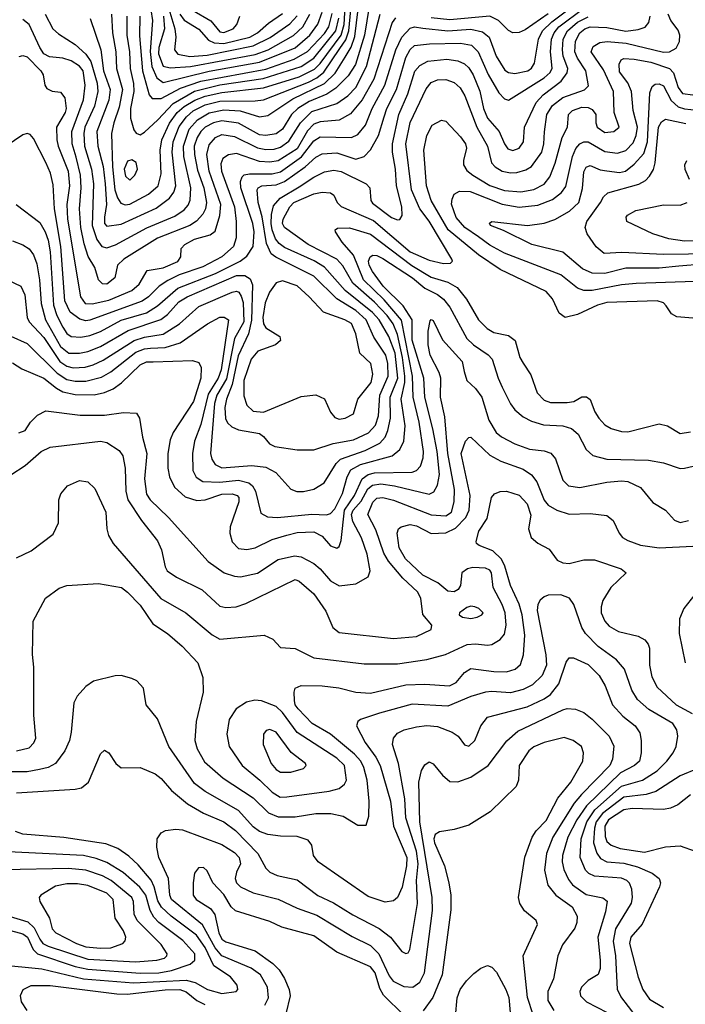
# Model space of a CAD drawing. Extents: x 997026 to 1115308, y 536381 to 619039.
# Tile 339 of 484: x 1031719 to 1034899, y 598654 to 603359. Entities that reach past the tile are written whole.
import ezdxf

# ---------------------------------------------------------------- set-up
doc = ezdxf.new("R2010")
doc.units = 0

msp = doc.modelspace()

# ---------------------------------------------------------------- linework, layer by layer
at = {"layer": '0CON20XD'}
for points in [[(1031702.9, 602475), (1031815, 602388.9), (1031841.6, 602345), (1031855.5, 602305), (1031865, 602248.8), (1031881.5, 601995), (1031897.3, 601945), (1031925, 601888.7), (1031945, 601858.4), (1031965, 601844.3), (1032011.8, 601841.8), (1032055, 601849.3), (1032105, 601869), (1032205, 601922.8), (1032325, 601957.9), (1032378.3, 601991.7), (1032475, 602076.4), (1032655, 602145.4), (1032773.1, 602205), (1032805, 602228.2), (1032835.2, 602274.8), (1032839.7, 602345), (1032833.8, 602385), (1032775.2, 602555), (1032773.9, 602586.1), (1032781.6, 602608.4), (1032792.6, 602617.4), (1032817.2, 602622.8), (1032925, 602622.7), (1032965, 602631.8), (1033066.4, 602703.6), (1033125, 602779.8), (1033155, 602798.7), (1033305, 602795.3), (1033335, 602810), (1033372.1, 602855), (1033404.1, 602935), (1033464.5, 603045), (1033517, 603215), (1033544.9, 603275.1), (1033585, 603317.7), (1033605, 603323.7), (1033645, 603317.7), (1033765, 603304.6), (1033875, 603312.7), (1033930.3, 603300.3), (1033963.1, 603275), (1033995.6, 603185), (1034037.3, 603117.3), (1034055, 603106.4), (1034085, 603101.9), (1034147.5, 603115), (1034165, 603127.7), (1034178.6, 603151.4), (1034197.8, 603265), (1034216.8, 603305), (1034262, 603348), (1034441.6, 603485)], [(1032056.1, 603365), (1032106.8, 603215), (1032120.4, 603115), (1032152.2, 603025), (1032145.8, 602974.2), (1032088.4, 602825), (1032092.2, 602755), (1032117.6, 602657.6), (1032127.8, 602575), (1032134.5, 602475.5), (1032124.8, 602415), (1032124.8, 602385), (1032135, 602371.8), (1032205, 602381.3), (1032371.4, 602458.6), (1032434.8, 602505.2), (1032455.7, 602535), (1032466, 602565), (1032448.4, 602725), (1032452.4, 602775), (1032481.2, 602848.8), (1032516.1, 602893.9), (1032547.5, 602922.5), (1032605, 602951.8), (1032675, 602969.5), (1032845, 602970.5), (1032885, 602976.2), (1033099.5, 603060.5), (1033139.1, 603080.9), (1033171.9, 603108.1), (1033249.1, 603220.9), (1033278.1, 603261.9), (1033292.5, 603305), (1033308.8, 603491.2)], [(1032158, 603385), (1032162.1, 603295), (1032178.8, 603205), (1032181.5, 603125), (1032210.7, 603025), (1032195, 602940), (1032168.5, 602865), (1032158.7, 602815), (1032163.4, 602655), (1032174.5, 602545), (1032186.6, 602506.6), (1032202.4, 602482.4), (1032224, 602474), (1032245, 602477), (1032335, 602525.2), (1032380.8, 602565), (1032395, 602622.5), (1032389.8, 602735), (1032398.8, 602785), (1032435, 602864.8), (1032471.9, 602915), (1032505, 602944.4), (1032555.7, 602974.3), (1032605, 602993.9), (1032685, 603010.2), (1032885, 603033.4), (1033055, 603086), (1033128.1, 603121.9), (1033155, 603149.2), (1033255.2, 603285), (1033269.2, 603335), (1033278.1, 603475)], [(1032176.7, 602283.3), (1032326.4, 602363.6), (1032460.5, 602419.5), (1032505, 602450), (1032525, 602472.3), (1032533.7, 602496.3), (1032536.8, 602555), (1032504.3, 602705), (1032501.3, 602755), (1032528.5, 602835), (1032569.4, 602880.6), (1032625, 602912.8), (1032695, 602928.4), (1032773, 602923), (1032865, 602894.7), (1032905, 602900.6), (1033025, 602980.7), (1033175.9, 603054.1), (1033226.2, 603103.8), (1033275, 603179.5), (1033303, 603227), (1033321, 603279), (1033344.6, 603475)], [(1032422, 603442), (1032461.3, 603315), (1032464.8, 603275.2), (1032458.9, 603215), (1032474.3, 603194.3), (1032533.1, 603183.1), (1032615, 603188.9), (1032835, 603233.1), (1032916.8, 603273.2), (1033010.7, 603339.3), (1033045, 603376.8)], [(1031685, 602302.1), (1031735, 602282.1), (1031765, 602262.9), (1031785.2, 602235.2), (1031802, 602192), (1031814.8, 602115), (1031822.2, 602002.2), (1031843, 601925), (1031915, 601796.9), (1031955, 601765.9), (1032005, 601764.8), (1032045, 601773.3), (1032105, 601797), (1032237.1, 601872.9), (1032394.1, 601925.9), (1032425, 601949.3), (1032480.2, 602009.8), (1032518.9, 602035), (1032755, 602136.6), (1032795.8, 602135.8), (1032820, 602120), (1032831.5, 602091.5), (1032826.6, 601923.4), (1032813.2, 601856.8), (1032763.1, 601753.1), (1032734, 601616), (1032706.7, 601545), (1032699.2, 601505), (1032702.8, 601452.8), (1032712.8, 601432.8), (1032732.8, 601412.8), (1032765, 601398.1), (1032865, 601380.7), (1032885, 601366.7), (1032912.6, 601332.6), (1032938.5, 601318.5), (1033045, 601303.5), (1033125, 601304), (1033216.5, 601333.5), (1033315, 601351.5), (1033386, 601384), (1033419.5, 601420.5), (1033433.6, 601465), (1033440.3, 601565), (1033480, 601655), (1033478.9, 601715), (1033468.6, 601755), (1033411.8, 601841.8), (1033374.5, 601925), (1033325, 601968.4), (1033234.2, 602024.2), (1033125, 602133.2), (1032943.2, 602223.2), (1032920.4, 602240.4), (1032899.1, 602289.1), (1032877.1, 602417.1), (1032858, 602485), (1032854.2, 602545), (1032858.5, 602555), (1032875.8, 602565), (1032945, 602569.8), (1032985, 602585.1), (1033083.7, 602656.3), (1033135, 602702), (1033165, 602718), (1033235, 602721.9), (1033325, 602692.5), (1033364.8, 602705.3), (1033395, 602736.4), (1033434.4, 602805), (1033460.5, 602895), (1033473.8, 602935), (1033519.7, 603025), (1033565, 603178.5), (1033585, 603216.5), (1033605, 603235.3), (1033676.6, 603243.4), (1033825, 603246.6), (1033877.5, 603237.5), (1033909.4, 603205), (1033957.1, 603097.1), (1034009.1, 603009.1), (1034035, 602980.5), (1034055.4, 602974.6), (1034225, 603080.6), (1034254.1, 603105.9), (1034263.3, 603126.7), (1034255.1, 603205), (1034260.9, 603265), (1034272.5, 603295), (1034295.7, 603324.3), (1034415, 603412.9)], [(1033389, 603421), (1033367.5, 603285), (1033323.6, 603145), (1033289.3, 603090.7), (1033229.1, 603030.9), (1033187.3, 603002.7), (1033102.1, 602967.9), (1033048.7, 602935), (1033018.4, 602905), (1032974.4, 602835), (1032945, 602813), (1032895, 602804.8), (1032865, 602808.8), (1032765, 602864.5), (1032685, 602875.7), (1032645, 602865.7), (1032605, 602845.8), (1032584.5, 602825), (1032568.1, 602795), (1032553.8, 602755), (1032554.4, 602715), (1032569.1, 602639.1), (1032598.6, 602555), (1032611.5, 602485), (1032607.3, 602455), (1032595, 602429.2), (1032564.3, 602395.7), (1032532.5, 602375), (1032378.2, 602315), (1032216.7, 602215), (1032187.3, 602185), (1032174.5, 602125), (1032135, 602094.7), (1032115, 602096), (1032095.9, 602115), (1032078.7, 602175), (1032047.2, 602227.2), (1032026.9, 602286.9), (1032011.4, 602365), (1032004.9, 602455), (1032013.2, 602555), (1032010.4, 602615), (1031989.1, 602700.9), (1031970.9, 602765), (1031968.7, 602825), (1032024.1, 602975), (1032032.9, 603045), (1032022.1, 603115), (1032005, 603136.8), (1031965, 603162.5), (1031925, 603174.5), (1031861.4, 603181.4), (1031835, 603194.8), (1031815, 603225.4), (1031765, 603335.4), (1031735, 603359.2)], [(1031841.2, 603385), (1031878.5, 603315), (1031905, 603290.4), (1031985, 603239.6), (1032035, 603194.3), (1032059.2, 603159.2), (1032089.1, 603055), (1032093, 603015), (1032077.4, 602945), (1032030.4, 602845), (1032025.8, 602815), (1032028.4, 602755), (1032062.4, 602645), (1032071.8, 602575), (1032065.4, 602375), (1032088.1, 602308.1), (1032112.2, 602275), (1032135, 602268.4), (1032176.7, 602283.3)], [(1032065, 602000.5), (1032145, 602018.5), (1032255.1, 602064.9), (1032290, 602095), (1032329.2, 602160.8), (1032405, 602172.5), (1032475, 602203.4), (1032489.5, 602225), (1032491.5, 602265), (1032508.5, 602285), (1032555, 602309.2), (1032629, 602331), (1032652.6, 602347.4), (1032676.4, 602423.6), (1032680.5, 602475), (1032624.1, 602635), (1032613.9, 602715), (1032625, 602761.2), (1032654.6, 602795.4), (1032685, 602809.3), (1032745, 602801.2), (1032855, 602745.8), (1032895, 602738.3), (1032935, 602739.5), (1032965, 602749), (1033005, 602778.7), (1033061.7, 602865), (1033115, 602919.7), (1033235, 602958.3), (1033287.9, 602995), (1033325, 603034.7), (1033376.2, 603135), (1033442.3, 603385)], [(1032294.2, 603375), (1032292.1, 603282.1), (1032305.9, 603115), (1032338.8, 602998.8), (1032352.7, 602982.7), (1032395, 602981.9), (1032488.4, 603031.6), (1032584.5, 603065.5), (1032895, 603122.8), (1033030.6, 603169.4), (1033095, 603207), (1033175, 603293.2), (1033195.6, 603325), (1033212.4, 603387.6)], [(1032345.4, 603405), (1032354.3, 603355), (1032342.8, 603207.2), (1032351, 603135), (1032375, 603080.2), (1032405, 603057.9), (1032625, 603112.8), (1032865, 603156.3), (1033035, 603224), (1033105.9, 603285), (1033143.3, 603336.7), (1033165.1, 603395)], [(1032406.4, 603375), (1032410.9, 603315), (1032385, 603226.4), (1032382.2, 603195), (1032405, 603136.4), (1032438.5, 603128.5), (1032535.4, 603135.4), (1032845, 603192.2), (1032907.3, 603215), (1033027.6, 603282.4), (1033072.6, 603325), (1033106, 603385)], [(1032485, 603385.7), (1032505, 603357.1), (1032575, 603313.2), (1032621.3, 603261.3), (1032648.2, 603248.2), (1032695, 603245.5), (1032819.6, 603275), (1032856.3, 603295), (1032907.5, 603342.5), (1032975, 603387.6)], [(1032545, 603404.8), (1032632.7, 603352.7), (1032675, 603300), (1032695, 603297.3), (1032739.5, 603315), (1032757.3, 603335), (1032770.8, 603375)], [(1034955, 601931.6), (1034858.8, 601938.8), (1034833.7, 601953.7), (1034808, 601992), (1034795, 602006.2), (1034765, 602014.6), (1034525, 602007.8), (1034480.6, 601995), (1034385, 601949.6), (1034325, 601935.7), (1034296.2, 601956.2), (1034264.6, 602025), (1034235, 602059.5), (1034014.8, 602164.8), (1033912, 602235), (1033767, 602355), (1033685.6, 602495), (1033663, 602565), (1033650.5, 602735), (1033664.8, 602805.2), (1033690, 602855), (1033735, 602879.2), (1033755, 602874), (1033825, 602798.5), (1033848.8, 602765), (1033854.6, 602745), (1033839.1, 602685), (1033839.7, 602665), (1033855, 602637.7), (1033885, 602615.2), (1033965, 602566.5), (1034035, 602542.8), (1034113.3, 602536.7), (1034175, 602547.7), (1034225, 602573.3), (1034252.3, 602607.7), (1034277.6, 602672.4), (1034310.5, 602795), (1034336.4, 602845), (1034341.8, 602905), (1034360, 602925), (1034405, 602940.5), (1034435, 602938.9), (1034455, 602930), (1034471.2, 602905), (1034472.1, 602865), (1034478.8, 602845), (1034515, 602819.3), (1034557.5, 602825), (1034583.3, 602845), (1034560, 602915), (1034556.8, 603015), (1034508.2, 603118.2), (1034449.1, 603205), (1034458.8, 603231.2), (1034491, 603249), (1034525.6, 603254.4), (1034617, 603247), (1034795, 603203.2), (1034824.3, 603205.7), (1034855, 603222.2), (1034871.8, 603255), (1034873.3, 603285), (1034865, 603309.1), (1034831, 603355), (1034817.3, 603385)], [(1034245, 603386.5), (1034135, 603310), (1034105, 603297.7), (1034075, 603295.6), (1034055, 603307.5), (1034006.2, 603355), (1033965, 603376), (1033775, 603357.4), (1033685, 603367.6)], [(1033515, 603366.9), (1033499.6, 603345), (1033411, 603075), (1033354.9, 602975.1), (1033300.6, 602909.4), (1033245, 602878.9), (1033155, 602870.7), (1033125, 602859.3), (1033095, 602827), (1033045, 602740.8), (1032955, 602684), (1032915, 602678), (1032865, 602681.3), (1032755, 602720), (1032716.9, 602713.1), (1032689.6, 602695), (1032680.5, 602669.5), (1032683, 602635), (1032746.1, 602465), (1032754.4, 602395), (1032754.4, 602315.6), (1032741.2, 602275), (1032685, 602225.2), (1032595, 602177.1), (1032481.3, 602138.7), (1032426.9, 602113.1), (1032385.8, 602085), (1032335, 602034.4), (1032305, 602013), (1032055, 601922.3), (1032035, 601920), (1032007, 601927), (1031961.3, 601961.3), (1031934.8, 602015), (1031915.4, 602275), (1031886.4, 602455), (1031878.8, 602568.8), (1031866.9, 602625), (1031845, 602675.5), (1031785, 602791.1), (1031769.9, 602809.9), (1031755, 602815.5), (1031735, 602808.8), (1031655.2, 602754.8)], [(1031663.7, 602113.7), (1031725.4, 602085.4), (1031743.7, 602043.7), (1031755.9, 601935), (1031764.7, 601915), (1031835, 601840.7), (1031911.7, 601725), (1031945, 601702.7), (1031975, 601695.8), (1032031.7, 601698.3), (1032070.6, 601709.4), (1032118.6, 601731.4), (1032266, 601825), (1032315, 601841.1), (1032405, 601856), (1032483.4, 601905), (1032575, 601988), (1032735, 602056.9), (1032755, 602061.2), (1032766, 602056), (1032778.3, 602038.3), (1032787.1, 602007.1), (1032790.6, 601915), (1032745.4, 601834.6), (1032707.2, 601642.8), (1032661, 601565), (1032649.8, 601525), (1032631.3, 601285), (1032637.9, 601257.9), (1032653.4, 601233.4), (1032685, 601216.8), (1032828.5, 601228.5), (1032895, 601220.5), (1032942.5, 601195), (1033014.7, 601114.7), (1033043.8, 601103.8), (1033075, 601104.6), (1033125, 601115.5), (1033174.7, 601145.3), (1033232.2, 601237.8), (1033251.4, 601258.6), (1033370.2, 601300.3), (1033440.5, 601335), (1033465, 601364), (1033478.4, 601395), (1033490.6, 601455), (1033488.9, 601555), (1033525.6, 601645), (1033512.5, 601765), (1033482.8, 601845), (1033436.2, 601925), (1033405, 601960), (1033274.4, 602064.4), (1033176.1, 602176.1), (1033127, 602207), (1032985, 602269.7), (1032959, 602289), (1032942, 602312), (1032925.1, 602354.9), (1032920.8, 602385), (1032921.9, 602428.1), (1032931.5, 602468.5), (1032964, 602506), (1033055, 602560.5), (1033125, 602606.9), (1033175, 602631.6), (1033220.5, 602639.5), (1033255, 602633.5), (1033374.6, 602575), (1033391.5, 602555), (1033397.1, 602495), (1033405, 602481.2), (1033495, 602414.2), (1033525, 602402.1), (1033536.1, 602403.9), (1033546.7, 602423.3), (1033545.7, 602464.3), (1033518.9, 602565), (1033515.6, 602645), (1033500, 602725), (1033499.8, 602765), (1033530.2, 602905), (1033573.6, 603005), (1033607.1, 603112.9), (1033630.8, 603139.2), (1033670.1, 603159.9), (1033760.7, 603170.7), (1033812.2, 603162.2), (1033845, 603147.8), (1033865, 603128.9), (1033885.4, 603095.4), (1033917.7, 603017.7), (1033935.2, 602935), (1033955, 602888), (1034010.7, 602825), (1034036, 602765), (1034052.1, 602742.1), (1034075, 602733.9), (1034105, 602744.6), (1034126.2, 602775), (1034131.2, 602845), (1034186.7, 602963.3), (1034220.2, 602999.8), (1034306.4, 603065), (1034335.8, 603104.2), (1034338, 603125), (1034315.8, 603185), (1034312, 603215), (1034316.3, 603265), (1034336.7, 603305), (1034385, 603346.5), (1034435, 603371.5)], [(1031676.4, 601846.4), (1031755, 601811.8), (1031899, 601669), (1031945, 601640), (1031985, 601631.6), (1032035, 601630.8), (1032110.2, 601649.8), (1032155, 601676), (1032275, 601770.2), (1032315, 601785.7), (1032345, 601788.6), (1032415, 601792.2), (1032485.4, 601814.6), (1032617.5, 601905), (1032675, 601936.6), (1032696.8, 601936.8), (1032717.1, 601925), (1032682.6, 601685), (1032667.6, 601645), (1032620.1, 601569.9), (1032585.1, 601424.9), (1032554.7, 601345), (1032545.7, 601285), (1032546.8, 601205), (1032562, 601172), (1032595, 601152), (1032675, 601149.3), (1032765, 601158.6), (1032814.8, 601144.8), (1032831.3, 601131.3), (1032846.8, 601105), (1032871.2, 601001.2), (1032903.9, 600983.9), (1032950.8, 600979.2), (1033115, 600995.7), (1033185, 600991.9), (1033205, 600998.7), (1033225, 601021.5), (1033262, 601095), (1033283.2, 601175), (1033302.2, 601207.8), (1033347.6, 601232.4), (1033499.1, 601275), (1033535.4, 601305), (1033555.2, 601344.8), (1033561.7, 601418.3), (1033541.5, 601545), (1033559.2, 601625), (1033560.1, 601655), (1033548.3, 601745), (1033523.9, 601853.9), (1033503.3, 601905), (1033474.3, 601945), (1033415, 602009.6), (1033310.5, 602099.5), (1033263, 602183), (1033234.9, 602214.9), (1033097.5, 602285), (1032983.9, 602365), (1032975.3, 602385), (1032977.8, 602405), (1033010.7, 602465), (1033029.8, 602485), (1033125, 602527.1), (1033165, 602534.2), (1033205, 602531.4), (1033220, 602520), (1033236.2, 602485), (1033255, 602466.7), (1033409.1, 602399.1), (1033585, 602248.8), (1033675, 602209.1), (1033745, 602192.9), (1033778, 602195), (1033786.9, 602205), (1033784.4, 602215), (1033676.4, 602396.4), (1033631.9, 602455), (1033590.7, 602545), (1033564.8, 602764.8), (1033585, 602867.1), (1033661.3, 603028.7), (1033685, 603058.2), (1033715, 603070.9), (1033755, 603072.9), (1033795, 603058.2), (1033823.7, 603033.7), (1033846.3, 602995), (1033903.7, 602845), (1033954.8, 602755), (1033973.8, 602675), (1033991.5, 602655), (1034024.8, 602634.8), (1034063.6, 602626.4), (1034095, 602628.4), (1034138.3, 602641.7), (1034165, 602657.8), (1034213.5, 602725), (1034223.5, 602765), (1034226.9, 602823.1), (1034237.8, 602905), (1034265, 602949.3), (1034315, 602987), (1034417.2, 603022.8), (1034436.9, 603043.1), (1034424.3, 603115), (1034384.3, 603174.3), (1034371.7, 603205), (1034375, 603255.6), (1034395, 603296), (1034418.8, 603315), (1034445, 603324), (1034525, 603320.6), (1034615, 603304.2), (1034675, 603311.1), (1034706.9, 603323.1), (1034724.7, 603345), (1034731.6, 603375)], [(1032231.8, 603375), (1032230.6, 603285), (1032244.5, 603205), (1032246.7, 603125), (1032263, 603053), (1032265.1, 603015), (1032248.3, 602935), (1032248.3, 602888.3), (1032265, 602832), (1032276.6, 602816.6), (1032295, 602809.2), (1032315, 602820.6), (1032379.8, 602880.2), (1032452.2, 602957.8), (1032555, 603016.6), (1032675, 603047.5), (1032883, 603077), (1033064.4, 603135.6), (1033125.4, 603175), (1033230, 603305), (1033244.5, 603365.5)], [(1031716.7, 603183.3), (1031735, 603187.8), (1031755, 603180.9), (1031820, 603115), (1031830.9, 603095), (1031839.4, 603045), (1031849.3, 603029.3), (1031875, 603017.1), (1031915, 603012.5), (1031934.5, 602985), (1031941.8, 602935), (1031936.1, 602915), (1031894.8, 602845.2), (1031896.7, 602785), (1031903.3, 602755), (1031951.8, 602635), (1031957.5, 602565), (1031945.4, 602475), (1031948.6, 602405), (1032010.5, 602035), (1032033, 602003), (1032065, 602000.5)], [(1034945, 602107.5), (1034665, 602097.4), (1034595, 602092.2), (1034455, 602064.5), (1034414.8, 602064.8), (1034385, 602076.3), (1034305, 602139.5), (1034035, 602242.7), (1033965, 602282), (1033911.6, 602321.6), (1033845.6, 602365.6), (1033805, 602413.1), (1033783.2, 602476.8), (1033785, 602501.2), (1033795.6, 602525), (1033820.3, 602539.7), (1033872.3, 602537.7), (1034025, 602477.9), (1034105, 602463.4), (1034195, 602471.6), (1034265, 602500), (1034307.6, 602532.4), (1034329.1, 602560.9), (1034359.8, 602705), (1034376.6, 602743.5), (1034395, 602765.3), (1034415, 602774.8), (1034435, 602774.8), (1034515, 602728.1), (1034575, 602721.2), (1034615, 602733.7), (1034650.2, 602769.8), (1034665.1, 602804.9), (1034671.3, 602845), (1034650.2, 602925), (1034642.7, 603015), (1034625, 603057.2), (1034585, 603109.6), (1034583.3, 603146.7), (1034593.8, 603166.2), (1034605, 603173.8), (1034655, 603170.4), (1034735, 603155.7), (1034824.1, 603125), (1034842.4, 603105), (1034865, 603033.8), (1034886.5, 603006.5), (1034935, 602999)], [(1034985, 602190.8), (1034868.4, 602181.6), (1034775, 602171.6), (1034615, 602171), (1034515, 602145.6), (1034455, 602147.4), (1034408.1, 602168.1), (1034315, 602247.7), (1034166.2, 602285), (1034031.2, 602351.2), (1033968.8, 602375), (1033964.3, 602385.7), (1033975, 602393.8), (1034145, 602375.4), (1034225, 602386.1), (1034276.7, 602403.3), (1034345.9, 602444.1), (1034390, 602485), (1034408.5, 602551.5), (1034415, 602631.2), (1034426.4, 602653.6), (1034445, 602661.5), (1034491.9, 602641.9), (1034525, 602635.7), (1034585, 602629), (1034614.5, 602635.5), (1034655, 602667.6), (1034701.3, 602718.7), (1034718.7, 602775), (1034730.4, 603009.6), (1034740.9, 603039.1), (1034755, 603050.5), (1034775, 603052.3), (1034795, 603042.5), (1034832.1, 602972.1), (1034865, 602942.2), (1034895, 602932.5), (1034956.4, 602926.4)], [(1035155, 602241.8), (1034795, 602236.6), (1034596.3, 602246.3), (1034511.8, 602241.8), (1034473, 602273), (1034430.3, 602335), (1034421.2, 602365), (1034429.7, 602395), (1034493.8, 602485), (1034508.4, 602511.6), (1034528.7, 602531.3), (1034677.6, 602572.4), (1034709.1, 602590.9), (1034729.1, 602610.9), (1034747.5, 602642.5), (1034755.6, 602674.4), (1034771.4, 602845), (1034785, 602870.5), (1034805, 602883), (1034902.6, 602862.6)], [(1032245, 602591.4), (1032270, 602615), (1032282.5, 602645), (1032276.4, 602676.4), (1032255, 602689.4), (1032235, 602681.9), (1032219.1, 602645), (1032225, 602610.8), (1032245, 602591.4)], [(1034919.1, 602595), (1034898, 602642), (1034897.1, 602665), (1034906, 602685)], [(1035085, 602303.6), (1034895, 602300.5), (1034820.7, 602310.7), (1034744.6, 602334.6), (1034620, 602395), (1034616.7, 602415), (1034623.3, 602425), (1034662.7, 602447.3), (1034795, 602474.4), (1034875, 602472.2), (1034908, 602485)], [(1032357, 601723), (1032545, 601730), (1032575, 601720), (1032586.4, 601696.4), (1032584.7, 601645), (1032549.5, 601535), (1032453.2, 601386.8), (1032439.1, 601350.9), (1032428, 601285), (1032426.8, 601215), (1032434.6, 601175), (1032458.5, 601125), (1032509.4, 601079.4), (1032565, 601060.7), (1032605, 601064), (1032685, 601091.7), (1032735, 601092.6), (1032759.1, 601085), (1032766.5, 601075), (1032766.5, 601055), (1032725.4, 600935), (1032722.7, 600905), (1032735, 600862.9), (1032765, 600832.5), (1032805, 600826.4), (1032844.7, 600835.3), (1032925, 600874.7), (1032995, 600895.8), (1033045, 600907.8), (1033125, 600912.2), (1033165, 600890), (1033205, 600844.4), (1033235, 600834), (1033245, 600841.2), (1033255, 600870), (1033271.5, 601015), (1033319.6, 601085), (1033355.8, 601164.2), (1033385, 601184.8), (1033415, 601193), (1033595, 601196.6), (1033615.2, 601204.8), (1033634.2, 601225.8), (1033647.8, 601265), (1033648.2, 601295), (1033627.4, 601435), (1033598.9, 601555), (1033596.8, 601655), (1033543.2, 601923.2), (1033460, 602020), (1033362.3, 602115), (1033313.7, 602233.7), (1033260.5, 602295), (1033228.8, 602345), (1033226.7, 602355), (1033237.7, 602362.3), (1033295, 602363.6), (1033395, 602334.3), (1033593.3, 602183.3), (1033685, 602128.3), (1033765, 602104.3), (1033808.8, 602078.8), (1033853.5, 602023.5), (1033911.1, 601925), (1033952.4, 601882.4), (1033984, 601864), (1034055, 601849.5), (1034086.4, 601826.4), (1034109.2, 601745), (1034125, 601718), (1034160.9, 601660.9), (1034192.2, 601575), (1034225, 601541.2), (1034255, 601529.6), (1034335, 601528.8), (1034366.2, 601533.8), (1034405, 601556), (1034427.3, 601557.3), (1034445, 601543.3), (1034467.1, 601485), (1034485.7, 601455), (1034515, 601423.1), (1034545, 601405.6), (1034595, 601391.1), (1034625, 601389.4), (1034775, 601426.9), (1034815, 601418.6), (1034875, 601380.6), (1034925, 601388.6)], [(1031715, 601384.2), (1031745, 601396.2), (1031770.8, 601435), (1031805, 601469.4), (1031845, 601490), (1032008.7, 601468.7), (1032125, 601469.4), (1032215, 601481.5), (1032278, 601478), (1032292, 601455), (1032305.5, 601364.5), (1032326.1, 601286.1), (1032315.8, 601165), (1032325, 601091.9), (1032342.7, 601065), (1032429.8, 600979.8), (1032620.4, 600770.4), (1032695.8, 600715.8), (1032745, 600699.2), (1032775, 600697.2), (1032855, 600714.3), (1032955, 600779), (1033032.6, 600797.4), (1033065, 600791.2), (1033125, 600760.7), (1033155.1, 600735.1), (1033205, 600677.2), (1033245, 600654.1), (1033325, 600662.5), (1033384.1, 600695.9), (1033394.6, 600725), (1033379.1, 600805), (1033352.8, 600882.8), (1033311.2, 600961.2), (1033304.3, 600994.3), (1033312.3, 601015), (1033351.3, 601058.7), (1033383.5, 601116.5), (1033405, 601135.1), (1033445, 601140.9), (1033510.8, 601130.8), (1033675, 601090.8), (1033697.5, 601102.5), (1033715.7, 601135), (1033724.5, 601185.5), (1033714.4, 601295), (1033693.9, 601403.9), (1033654.9, 601555), (1033650.5, 601645), (1033595, 601827.1), (1033594.6, 601925), (1033551.2, 601991.2), (1033456.6, 602085), (1033405, 602154.6), (1033389.1, 602185), (1033386.3, 602205), (1033394.5, 602225.5), (1033406.8, 602233.2), (1033425, 602231.6), (1033455, 602216.8), (1033596.7, 602125), (1033655.8, 602075.8), (1033716, 602045), (1033743.8, 602023.8), (1033773.8, 601985), (1033855, 601835.9), (1033888, 601805), (1033957.9, 601757.9), (1033976.7, 601736.7), (1034005.2, 601645.2), (1034025, 601603.1), (1034065, 601522.5), (1034085.5, 601495), (1034125, 601460.8), (1034165, 601439.7), (1034222.3, 601422.3), (1034315, 601417.5), (1034355.2, 601405.2), (1034387.7, 601377.7), (1034425.5, 601305), (1034456.9, 601276.9), (1034525, 601258.6), (1034724.3, 601254.3), (1034795, 601240.8), (1034874.7, 601214.7), (1034895, 601215.4), (1034985, 601236.6)], [(1033245, 601449.5), (1033275, 601454.5), (1033315, 601476), (1033334.4, 601545), (1033398.1, 601625), (1033406.8, 601665), (1033397.7, 601715), (1033344.6, 601764.6), (1033325, 601858), (1033305, 601907.3), (1033272.9, 601925), (1033171.3, 601961.3), (1033102.7, 602035), (1033045, 602086.1), (1032975, 602111.3), (1032945, 602101.8), (1032913.7, 602056.3), (1032892.7, 602005), (1032881.2, 601935), (1032883.6, 601905), (1032895, 601886.9), (1032962, 601845), (1032966.2, 601825), (1032941.2, 601805), (1032857.5, 601775), (1032825, 601736.2), (1032790.2, 601635), (1032790.7, 601560.7), (1032805, 601517.1), (1032835, 601488.2), (1032885, 601483.9), (1033065, 601557.8), (1033135, 601566.7), (1033176.2, 601546.2), (1033205, 601484), (1033225, 601457.1), (1033245, 601449.5)], [(1033407.2, 601052.8), (1033425, 601072), (1033455, 601075.7), (1033505, 601062.2), (1033685, 600992), (1033755, 600987.8), (1033782, 601005), (1033795.2, 601055.2), (1033796, 601114), (1033764.3, 601285), (1033751, 601461), (1033729.5, 601555), (1033730.9, 601645), (1033722.8, 601672.8), (1033680.5, 601755), (1033671.2, 601805), (1033670.4, 601869.6), (1033681.1, 601918.9), (1033685, 601926), (1033695, 601922), (1033738.7, 601828.7), (1033833.8, 601725), (1033842.5, 601677.5), (1033855.5, 601635), (1033896.3, 601596.3), (1033927.3, 601555), (1033961.1, 601445), (1033996.3, 601386.3), (1034021.9, 601365), (1034085, 601332), (1034155, 601307.1), (1034225, 601299.2), (1034256.6, 601286.6), (1034279.5, 601259.5), (1034315, 601158), (1034341.1, 601131.1), (1034395, 601122.7), (1034525, 601148.2), (1034595, 601155.4), (1034625, 601151.5), (1034685, 601123.1), (1034745, 601052.2), (1034804.3, 601015), (1034847.3, 600967.3), (1034875, 600956.2), (1034915, 600965.3)], [(1031685, 601718.5), (1031729.8, 601689.8), (1031835, 601645.7), (1031895, 601597.3), (1031925, 601580.9), (1031985, 601566.9), (1032075, 601566.3), (1032125, 601576.7), (1032165.7, 601594.3), (1032206.6, 601623.4), (1032295, 601709.5), (1032325, 601723), (1032357, 601723)], [(1031705, 600786.7), (1031775, 600820), (1031879.4, 600900.6), (1031904.3, 600955), (1031907.1, 601065), (1031916.6, 601093.4), (1031948.3, 601131.7), (1032005, 601157.5), (1032045, 601150.8), (1032078.3, 601118.3), (1032130.9, 601005), (1032135.6, 600925.6), (1032143.5, 600893.5), (1032165.5, 600855.5), (1032393.3, 600593.3), (1032514, 600524), (1032638.5, 600418.5), (1032675, 600398.2), (1032887.2, 600417.2), (1032928.1, 600398.1), (1032965, 600359.2), (1033035, 600353.3), (1033125, 600309.7), (1033365, 600280), (1033525, 600281.4), (1033665, 600300.8), (1033754.3, 600325.7), (1033856.8, 600373.2), (1033896.6, 600376.6), (1033955, 600369.4), (1033975, 600373.5), (1034015, 600397.1), (1034035, 600421.9), (1034043.8, 600465), (1034038.3, 600525), (1034025.2, 600565), (1033980.9, 600645), (1033973.3, 600715), (1033965, 600728.2), (1033945, 600738.4), (1033885, 600741.7), (1033858.1, 600735), (1033832.5, 600715), (1033826.2, 600655), (1033815, 600635.5), (1033795, 600625.3), (1033765, 600627.8), (1033717.3, 600667.3), (1033644.9, 600704.9), (1033562.5, 600782.5), (1033532, 600835), (1033522.8, 600905), (1033530, 600925), (1033541.9, 600935), (1033585, 600946.1), (1033615, 600939.8), (1033685, 600903.9), (1033755, 600907), (1033801.4, 600928.6), (1033850.2, 600979.8), (1033866.4, 601015), (1033871.3, 601085), (1033828.5, 601285), (1033849.2, 601345), (1033865, 601362.2), (1033875, 601364.5), (1033965, 601277.1), (1034018.8, 601248.8), (1034125, 601210.3), (1034164.2, 601184.2), (1034189.8, 601149.8), (1034225, 601062.7), (1034245, 601039.4), (1034285, 601015.3), (1034345, 600996.5), (1034445, 600999.4), (1034525, 600988.9), (1034555.4, 600965), (1034582.7, 600905), (1034599.6, 600885), (1034625, 600869.3), (1034685, 600847.6), (1034775, 600834.8), (1034935, 600843.1)], [(1031676.9, 601183.1), (1031745, 601228.5), (1031821.8, 601295), (1031865, 601315.9), (1032105, 601344.6), (1032135, 601338.2), (1032195, 601299.5), (1032212.1, 601275), (1032223.6, 601215), (1032226.7, 601105), (1032236.8, 601065), (1032300.8, 600965), (1032378, 600868), (1032396.9, 600825), (1032413.8, 600743.8), (1032424.3, 600725), (1032468.6, 600695), (1032590.6, 600635), (1032675, 600556.5), (1032705, 600550.5), (1032753.6, 600553.6), (1032799.2, 600569.2), (1033035, 600684.2), (1033055, 600675.6), (1033124.4, 600615), (1033182.6, 600532.6), (1033215.6, 600455), (1033245, 600430), (1033505, 600401.1), (1033615, 600412), (1033686, 600445), (1033688.8, 600465), (1033645, 600516.7), (1033635.6, 600595), (1033620.5, 600625), (1033549.3, 600689.3), (1033481.4, 600771.4), (1033459.5, 600809.5), (1033421.5, 600921.5), (1033383.5, 600995), (1033407.2, 601052.8)], [(1031705, 599864.6), (1031765, 599880), (1031787.4, 599902.6), (1031796.7, 599925), (1031786.9, 600035), (1031786.9, 600265), (1031780, 600325), (1031784, 600485), (1031842, 600595), (1031907.5, 600642.5), (1031945, 600655.6), (1032096.2, 600663.8), (1032205.7, 600645.7), (1032235, 600623.5), (1032295, 600560.5), (1032355, 600471.4), (1032425.7, 600425), (1032495, 600365.6), (1032570, 600285), (1032594.5, 600215), (1032595.6, 600145.6), (1032562.1, 600005), (1032556.1, 599915), (1032566.8, 599875), (1032602.9, 599812.9), (1032690.9, 599735), (1032835, 599640), (1032908.2, 599568.2), (1032955, 599549), (1033035, 599549.8), (1033135, 599565.9), (1033205.3, 599565.3), (1033265, 599552.2), (1033335, 599510), (1033375, 599510), (1033387.3, 599552.7), (1033389.6, 599625), (1033380, 599725), (1033364, 599785), (1033349.2, 599815), (1033319, 599849), (1033205, 599944.1), (1033117.1, 599995), (1033049.2, 600065), (1033036, 600085), (1033031.8, 600105), (1033030, 600145), (1033035.6, 600164.4), (1033065, 600177.8), (1033165, 600175.4), (1033243.6, 600166.4), (1033325, 600144.6), (1033395, 600140.8), (1033565, 600180.3), (1033655, 600184.2), (1033773.3, 600175), (1033805, 600192.1), (1033845, 600240), (1033875, 600258.5), (1033985, 600244.2), (1034045, 600242.9), (1034087.1, 600255), (1034112.6, 600277.4), (1034126.9, 600323.1), (1034132.6, 600417.4), (1034119.4, 600515), (1034105.8, 600565.8), (1034064.1, 600655), (1034037.3, 600747.3), (1034021, 600781), (1033980, 600820), (1033915, 600846.2), (1033902.5, 600855), (1033900, 600865), (1033913.3, 600915), (1033952.5, 600975), (1033973.1, 601075), (1033987.3, 601092.7), (1034015, 601104.2), (1034044.4, 601105.6), (1034105, 601086.7), (1034144.5, 601045), (1034161.7, 600991.7), (1034150.6, 600925), (1034162.9, 600885), (1034195, 600857.1), (1034248.3, 600828.3), (1034286.8, 600776.8), (1034315, 600762.9), (1034345, 600760.6), (1034415, 600776.9), (1034465, 600776.9), (1034592.5, 600735), (1034617.5, 600715), (1034544.4, 600645.6), (1034505, 600583.8), (1034497, 600553), (1034497.9, 600525), (1034515, 600484.2), (1034535, 600461.4), (1034580, 600435), (1034675, 600413.1), (1034705.8, 600395), (1034721.9, 600375), (1034727.8, 600355), (1034728.2, 600275), (1034738.8, 600218.8), (1034765, 600168.9), (1034855.5, 600085), (1034932.9, 600042.9)], [(1034665.3, 598595), (1034591.7, 598691.7), (1034574.8, 598724.8), (1034566.8, 598885), (1034556.8, 598955), (1034568.1, 599015), (1034642.1, 599137.9), (1034647.7, 599165), (1034643.3, 599203.3), (1034632.8, 599232.8), (1034620.4, 599245), (1034595, 599256.1), (1034465.6, 599265.6), (1034438.4, 599278.4), (1034422.7, 599295), (1034397.5, 599355), (1034402.3, 599445), (1034429.3, 599525), (1034467.6, 599582.4), (1034595, 599695.7), (1034695.6, 599724.4), (1034765, 599769.3), (1034811.8, 599815), (1034841.2, 599855), (1034856.2, 599885), (1034863.8, 599935), (1034859.2, 599965), (1034839.2, 599995), (1034725, 600061.8), (1034670.8, 600110.8), (1034643.7, 600155), (1034609.1, 600255), (1034570.4, 600300.4), (1034483.3, 600363.3), (1034421.9, 600425), (1034404.8, 600455), (1034366.9, 600565), (1034345.4, 600595), (1034305, 600611.2), (1034245, 600608.9), (1034225, 600601.2), (1034205.8, 600584.2), (1034195.5, 600564.5), (1034191.1, 600535), (1034233.5, 600323.5), (1034236.1, 600275), (1034215.9, 600225), (1034169.8, 600180.2), (1034125, 600158.1), (1034065, 600142.7), (1033975, 600149.3), (1033945, 600146.1), (1033875, 600124.8), (1033765, 600078.7), (1033595, 600087.8), (1033438, 600045)], [(1034945, 600612.2), (1034892.1, 600545), (1034871.8, 600495), (1034869.6, 600425), (1034899.5, 600285)], [(1033875, 600497.5), (1033905, 600503.1), (1033927.5, 600515), (1033933.3, 600525), (1033913.8, 600545), (1033893.7, 600553.7), (1033875, 600556.1), (1033855, 600550), (1033820, 600525), (1033818.8, 600515), (1033835, 600503.1), (1033875, 600497.5)], [(1031705, 599663.6), (1031985, 599681.4), (1032015, 599688), (1032047.5, 599715), (1032105, 599851.2), (1032125, 599867.5), (1032146, 599855), (1032178.8, 599805), (1032205, 599784), (1032295, 599785.7), (1032366, 599755), (1032395, 599733.1), (1032445.2, 599675.3), (1032521.7, 599611.7), (1032597.2, 599567.2), (1032694.4, 599525.6), (1032751.1, 599485), (1032856.4, 599375), (1032894.8, 599304.8), (1032914.8, 599284.8), (1032949, 599269), (1033045, 599248), (1033143.8, 599173.8), (1033219.1, 599139.1), (1033311, 599081), (1033436.8, 599016.8), (1033491.1, 598975), (1033545, 598906.2), (1033565, 598896.7), (1033575, 598900), (1033584.1, 598915.9), (1033619.8, 599135), (1033616, 599246), (1033622.9, 599325), (1033615.1, 599385.1), (1033564.9, 599544.9), (1033559.8, 599635), (1033529.3, 599805), (1033500, 599895), (1033505.5, 599925), (1033525, 599948.9), (1033556.2, 599965), (1033615, 599979.2), (1033665, 599985.3), (1033715, 599980.7), (1033786, 599955), (1033814.2, 599935), (1033845, 599893.8), (1033865, 599888), (1033894.3, 599915), (1033922.5, 599985), (1033955, 600025.5), (1034144.4, 600075), (1034225, 600112.8), (1034255, 600134.1), (1034294.8, 600185), (1034330.9, 600289.1), (1034345, 600310), (1034365, 600308.6), (1034435, 600277.9), (1034487.3, 600225), (1034516.2, 600175), (1034552.1, 600085), (1034601.3, 600031.3), (1034660.5, 599985), (1034681.8, 599951.8), (1034688.5, 599915), (1034688.5, 599855), (1034680.9, 599815), (1034656.7, 599795), (1034589.6, 599760.4), (1034427.1, 599602.9), (1034381.5, 599535), (1034337.6, 599452.4), (1034312.1, 599365), (1034310.6, 599335), (1034318.5, 599298.5), (1034340.7, 599250.7), (1034360.8, 599225), (1034425, 599177.9), (1034505, 599162.5), (1034526.2, 599146.2), (1034518.2, 599095), (1034481.6, 598975), (1034492.5, 598865), (1034492.5, 598825), (1034483.2, 598796.8), (1034435, 598767.1), (1034404, 598736), (1034395.6, 598715), (1034399.5, 598695), (1034427.1, 598665), (1034525.4, 598615)], [(1033438, 600045), (1033346.9, 600015), (1033334.5, 600005), (1033328.2, 599985), (1033370, 599905), (1033420.7, 599835), (1033441, 599795), (1033490.6, 599625), (1033505.1, 599505.1), (1033568.9, 599355), (1033568, 599315), (1033546.1, 599213.9), (1033525, 599163.5), (1033505, 599147.7), (1033465, 599142.7), (1033385, 599168.2), (1033145.3, 599335.3), (1033123.1, 599365), (1033114.4, 599415), (1033098.1, 599438.1), (1033045, 599455.7), (1032965, 599457.6), (1032905, 599465.2), (1032865, 599479.8), (1032835, 599502.6), (1032765, 599580.5), (1032605, 599671.4), (1032555, 599709.7), (1032431.3, 599885), (1032377.9, 600017.9), (1032324.2, 600085), (1032310.8, 600165), (1032279.1, 600199.1), (1032255, 600210.8), (1032205, 600224.3), (1032175, 600223.1), (1032072.4, 600197.6), (1032035, 600172.5), (1031994.1, 600125.9), (1031977.9, 600095), (1031965.4, 599955), (1031956.8, 599915), (1031934.6, 599865), (1031890.5, 599805), (1031855, 599785.7), (1031814.8, 599775.2), (1031755, 599764.5), (1031665, 599764.5)], [(1032964.1, 599644.1), (1032995, 599644.7), (1033197.9, 599672.1), (1033245.6, 599685), (1033271.5, 599705), (1033280.9, 599725), (1033270.8, 599795), (1033235, 599829.6), (1033045, 599953), (1032975, 600048.9), (1032945, 600077.4), (1032875, 600104.7), (1032843.1, 600106.9), (1032803.1, 600096.9), (1032754.3, 600065.7), (1032720.9, 600015), (1032708.8, 599945), (1032720, 599885), (1032783.1, 599795), (1032867.2, 599725), (1032925, 599667.2), (1032964.1, 599644.1)], [(1032890.7, 598649.3), (1032907.6, 598685), (1032902.6, 598735), (1032869.7, 598795), (1032826.1, 598826.1), (1032685, 598884.8), (1032653, 598923), (1032593.2, 599033.2), (1032444.8, 599155), (1032436.5, 599175), (1032431, 599255), (1032384, 599355), (1032375.4, 599404.6), (1032375.5, 599445), (1032395, 599472.9), (1032416.3, 599483.7), (1032465, 599490.8), (1032497.3, 599487.3), (1032685, 599417.5), (1032745, 599378.6), (1032768.2, 599355), (1032774.1, 599325), (1032755.2, 599284.8), (1032749.5, 599255), (1032754.8, 599234.8), (1032774.6, 599215), (1032835, 599187.3), (1032955, 599156.3), (1033045, 599113.2), (1033139.6, 599079.6), (1033307.5, 598977.5), (1033395, 598934.3), (1033435.8, 598895.8), (1033485, 598790.3), (1033504.2, 598764.2), (1033555, 598738.4), (1033598.1, 598735), (1033630.7, 598759.3), (1033652.8, 598805), (1033691.9, 599101.9), (1033690.6, 599165), (1033631.2, 599525), (1033625.7, 599715), (1033639.4, 599770.6), (1033655, 599798.9), (1033675, 599812.7), (1033695, 599802.7), (1033739, 599749), (1033775, 599719.1), (1033813.3, 599716.7), (1033875, 599738.9), (1033958.2, 599795), (1034047.1, 599912.9), (1034098.8, 599958.8), (1034315, 600061.6), (1034335, 600066.7), (1034374.1, 600064.1), (1034415, 600047.7), (1034455, 600017.1), (1034535.4, 599935), (1034557.7, 599887.8), (1034551.9, 599825), (1034539.1, 599795), (1034403, 599657), (1034368.9, 599615), (1034267, 599453), (1034236, 599375), (1034227, 599295), (1034242.7, 599222.7), (1034281.2, 599175), (1034359, 599119), (1034383.3, 599075), (1034382, 599045), (1034371.7, 599018.3), (1034312.2, 598937.8), (1034290.4, 598885), (1034270.4, 598775), (1034242.9, 598715), (1034242.7, 598672.7), (1034271.8, 598625)], [(1033015, 599763.8), (1033075, 599780.6), (1033088.6, 599795), (1033085.7, 599805), (1033016.8, 599856.8), (1032945, 599954.4), (1032915, 599967.1), (1032897.3, 599962.7), (1032884, 599945), (1032881.9, 599895), (1032921.5, 599805), (1032945, 599776.2), (1032965, 599763.8), (1033015, 599763.8)], [(1034172.9, 598602.9), (1034145.6, 598685.6), (1034124.3, 598885), (1034193.3, 599035), (1034186.7, 599055), (1034130.5, 599100.5), (1034109.4, 599135), (1034103.3, 599165), (1034132.7, 599357.3), (1034167.9, 599452.1), (1034187, 599483), (1034235, 599532.7), (1034291.2, 599638.8), (1034351.8, 599715), (1034410.6, 599815), (1034412.9, 599855), (1034404.2, 599885), (1034364, 599915), (1034321.1, 599928.9), (1034225, 599905.4), (1034175, 599883.5), (1034151.5, 599865), (1034106.4, 599795), (1034102.7, 599725), (1034091.1, 599695), (1033966.6, 599573.4), (1033865, 599510.5), (1033795, 599488.5), (1033725, 599478.1), (1033704.4, 599465), (1033697.9, 599445), (1033701.5, 599425), (1033748.2, 599315), (1033770, 599235), (1033778.7, 599175), (1033779.1, 599105), (1033737.4, 598795), (1033693.5, 598686.5), (1033647, 598623)], [(1035043.8, 599815), (1034875, 599746.2), (1034759.2, 599670.8), (1034713.1, 599656.9), (1034605, 599643.4), (1034504.5, 599565.5), (1034473.4, 599525), (1034465.6, 599495), (1034461.6, 599425), (1034476.5, 599376.5), (1034495, 599351.1), (1034525, 599334), (1034605, 599328.3), (1034670.3, 599310.3), (1034740.4, 599280.4), (1034774.5, 599254.5), (1034780.6, 599235), (1034775.6, 599215), (1034693.8, 599036.2), (1034639.1, 598975), (1034632.9, 598945), (1034675, 598783.3), (1034696.2, 598725), (1034728.3, 598678.3), (1034795, 598638.5)], [(1034924.4, 599655), (1034863.8, 599606.2), (1034829.4, 599590.6), (1034794.8, 599585.2), (1034645, 599590.2), (1034605, 599583), (1034531.7, 599535), (1034514.3, 599505), (1034516.3, 599455), (1034525, 599431.1), (1034545, 599414.3), (1034588.2, 599398.2), (1034705, 599381.6), (1034805, 599405.9), (1034875, 599410.7), (1034946.1, 599386.1)], [(1031614.7, 598844.7), (1031825, 598823.5), (1032025, 598776.3), (1032263.1, 598756.9), (1032515, 598769), (1032557.9, 598757.9), (1032617.5, 598725), (1032685, 598705.4), (1032753.3, 598715), (1032762, 598725), (1032758.6, 598745), (1032726.9, 598785), (1032647.1, 598837.1), (1032605, 598924.8), (1032564, 598985), (1032442.4, 599075), (1032397.6, 599117.6), (1032378.9, 599148.9), (1032361.6, 599215), (1032346.9, 599246.9), (1032285, 599320.9), (1032241, 599361), (1032188.9, 599398.9), (1032131.4, 599421.4), (1031930.7, 599450.7), (1031735, 599467.3), (1031699.1, 599479.1)], [(1032295, 598802.1), (1032385, 598804.1), (1032445, 598815.8), (1032533.6, 598846.4), (1032555.8, 598865), (1032556, 598895), (1032499, 598959), (1032385, 599044.4), (1032360.1, 599070.1), (1032342.5, 599102.5), (1032321.8, 599175), (1032293.6, 599213.6), (1032214.4, 599284.4), (1032135, 599331.6), (1032085, 599351.1), (1032025, 599364.1), (1031665, 599383)], [(1032273.4, 598856.6), (1032375, 598864.5), (1032411.1, 598875), (1032422.7, 598885), (1032424.5, 598895), (1032395, 598939.1), (1032280.5, 599055), (1032266.7, 599085), (1032263.3, 599145), (1032254.8, 599165), (1032156, 599246), (1032115, 599267.6), (1032035, 599295.2), (1031953.1, 599303.1), (1031645, 599296.9)], [(1033555, 598601.2), (1033457.1, 598697.1), (1033440.1, 598730.1), (1033418.4, 598805), (1033395, 598832.6), (1033235, 598903.3), (1033125, 598981.3), (1032972.3, 599022.3), (1032915, 599050), (1032751.2, 599101.2), (1032730.3, 599120.3), (1032695, 599178.5), (1032642.2, 599235), (1032615, 599291.2), (1032597.6, 599307.6), (1032574.5, 599305.5), (1032555, 599280), (1032547.9, 599235), (1032548.5, 599175), (1032562.1, 599155), (1032631, 599111), (1032652.2, 599082.2), (1032670.5, 598995), (1032685, 598964.7), (1032705, 598952.4), (1032845, 598908.8), (1032929.4, 598849.4), (1032959.1, 598819.1), (1032985, 598776.9), (1033007.6, 598725), (1033011.2, 598695), (1032991.2, 598608.8)], [(1032105, 598921.4), (1032155, 598924.1), (1032212.5, 598945), (1032222.9, 598957.1), (1032226.7, 598975), (1032215.3, 599005), (1032176, 599066), (1032165.7, 599155), (1032136.4, 599185), (1032045, 599221.3), (1031995, 599229.8), (1031945, 599230), (1031891.2, 599218.8), (1031820, 599175), (1031813.1, 599165), (1031815.6, 599145), (1031862.2, 599065), (1031875, 599014), (1031891.4, 598995), (1031990.4, 598945), (1032035, 598929.1), (1032105, 598921.4)], [(1031503.1, 599053.1), (1031735, 598990.9), (1031756.3, 598975), (1031783.4, 598915), (1031805.1, 598895.1), (1031985, 598834.9), (1032045, 598821.8), (1032295, 598802.1)], [(1031669.4, 599075), (1031757.7, 599047.7), (1031789.3, 599019.3), (1031815.7, 598965), (1031830.5, 598945), (1031855, 598930.9), (1032045, 598869.4), (1032273.4, 598856.6)], [(1033800.9, 598595), (1033809.7, 598685), (1033824, 598725), (1033853.5, 598766.5), (1033888.8, 598801.2), (1033922.7, 598827.3), (1033955, 598839.3), (1033975, 598830.7), (1033997.5, 598807.5), (1034042.6, 598725), (1034055.6, 598685.6), (1034062.5, 598615)], [(1031755, 598623.9), (1031728, 598665), (1031723.6, 598696.4), (1031736.4, 598725), (1031775, 598743.1), (1031865, 598743.5), (1032183.6, 598703.6), (1032233.1, 598703.1), (1032415, 598722.7), (1032485, 598724.6), (1032515, 598713.5), (1032565, 598672.1), (1032603.4, 598653.4)]]:
    msp.add_lwpolyline(points, dxfattribs=at)

doc.saveas('drawing.dxf')
